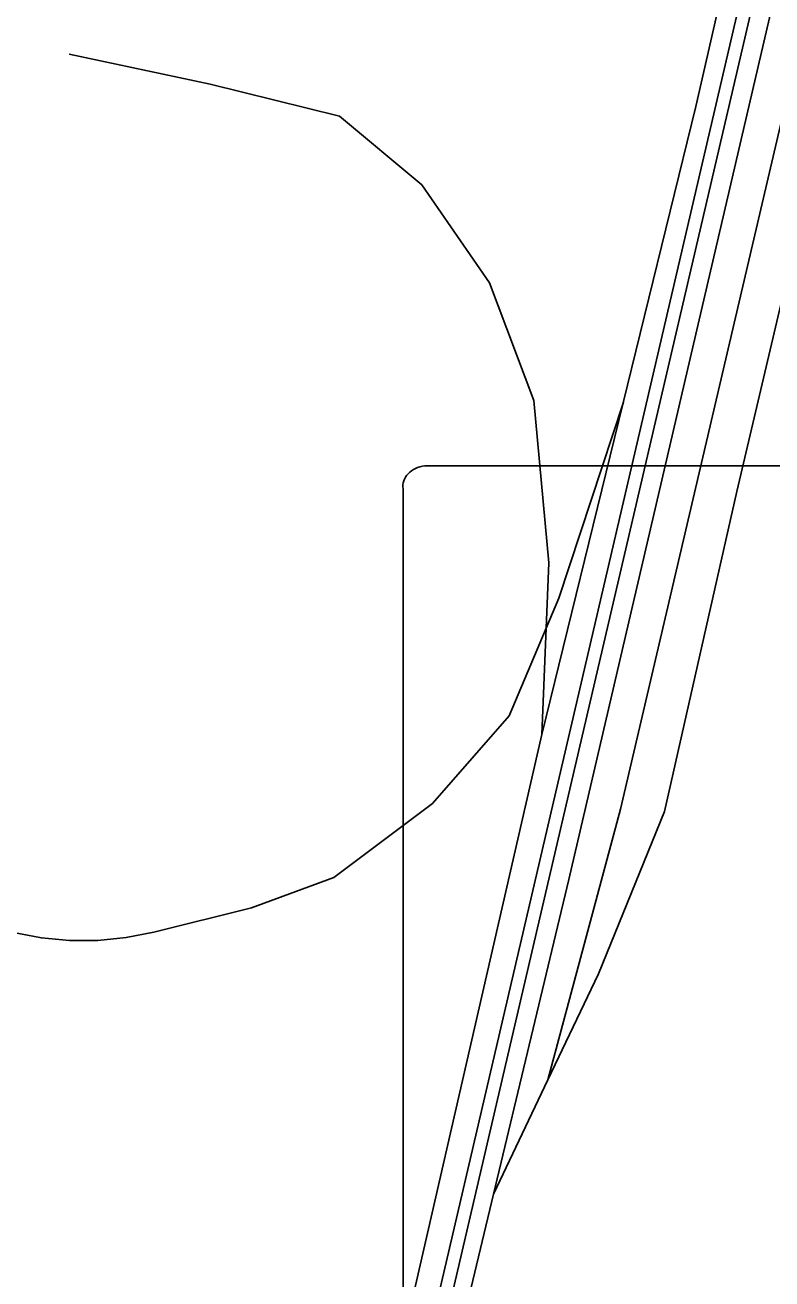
# Model space of a CAD drawing. Extents: x 0 to 34, y 0 to 22.
# Drawn here: x 7.5558 to 7.6677, y 15.8189 to 16.0069 of the extents above; entities that cross this region are included whole.
import ezdxf

# ---------------------------------------------------------------- set-up
doc = ezdxf.new("R2010")
doc.units = 0
doc.layers.add('GM_X_Rail_Line', color=7, linetype='Continuous')
doc.layers.add('GM_X_State_Shield', color=7, linetype='Continuous')

msp = doc.modelspace()

# ---------------------------------------------------------------- linework, layer by layer
at = {"layer": 'GM_X_Rail_Line'}
msp.add_line((7.62598, 15.83159), (7.63414, 15.84875), dxfattribs=at)
for points in [[(7.86983, 16.8823), (7.8621, 16.84879), (7.84032, 16.75138), (7.63728, 15.8788), (7.62598, 15.83159)], [(7.63414, 15.84875), (7.64172, 15.86467), (7.65158, 15.889), (7.66243, 15.937), (7.86432, 16.79585), (7.86695, 16.81361), (7.86695, 16.83038), (7.86743, 16.84582)], [(7.86743, 16.84582), (7.85709, 16.79191), (7.81237, 16.60547), (7.74135, 16.30165), (7.645, 15.88933), (7.63414, 15.84875)], [(7.6046, 15.76018), (7.60782, 15.78403), (7.61374, 15.81553), (7.63323, 15.90053), (7.65631, 15.99473), (7.69198, 16.15097), (7.72676, 16.30079), (7.79215, 16.58118), (7.81898, 16.70255), (7.83715, 16.77886), (7.84856, 16.81093)], [(7.35275, 15.13243), (7.36481, 15.14523), (7.37993, 15.16237), (7.39167, 15.17643), (7.40553, 15.19346), (7.4161, 15.20795), (7.42763, 15.22424), (7.43958, 15.24201), (7.45217, 15.2621), (7.46306, 15.28061), (7.47554, 15.30399), (7.48443, 15.32218), (7.4949, 15.34502), (7.504, 15.36681), (7.51246, 15.38934), (7.51849, 15.40679), (7.52483, 15.4271), (7.53053, 15.44684), (7.54662, 15.51372), (7.56718, 15.60044), (7.61425, 15.8014), (7.73459, 16.31823), (7.78069, 16.52257)], [(7.35413, 15.13111), (7.36623, 15.14395), (7.38139, 15.16113), (7.39315, 15.17522), (7.40705, 15.1923), (7.41766, 15.20684), (7.42921, 15.22316), (7.44119, 15.24097), (7.45381, 15.26112), (7.46474, 15.27968), (7.47725, 15.30312), (7.48616, 15.32136), (7.49666, 15.34426), (7.50578, 15.36611), (7.51426, 15.38869), (7.52031, 15.4062), (7.52667, 15.42655), (7.53239, 15.44635), (7.54848, 15.51328), (7.56904, 15.60001), (7.61612, 15.80096), (7.73646, 16.3178), (7.78255, 16.52214)], [(7.63323, 15.90053), (7.63387, 15.9165), (7.63426, 15.92628), (7.63203, 15.95062), (7.6254, 15.96825), (7.61522, 15.98296), (7.60291, 15.99329), (7.58352, 15.99808), (7.56239, 16.00258)], [(7.55406, 15.87083), (7.55823, 15.87003), (7.56246, 15.86964), (7.5667, 15.86965), (7.57092, 15.87008), (7.57508, 15.87091), (7.58972, 15.87456), (7.60205, 15.87909), (7.61685, 15.89018), (7.62835, 15.90334), (7.63387, 15.9165), (7.63575, 15.92101), (7.64545, 15.9504)], [(7.62598, 15.83159), (7.61838, 15.79987), (7.60951, 15.77277)]]:
    msp.add_lwpolyline(points, dxfattribs=at)
at = {"layer": 'GM_X_State_Shield'}
for p, q in [((7.71222, 15.94081), (7.6157, 15.94081)), ((7.61245, 15.93737), (7.61245, 15.73725))]:
    msp.add_line(p, q, dxfattribs=at)
msp.add_ellipse((7.61623, 15.9378), major_axis=(0.00382, 0), ratio=0.8, start_param=1.712693, end_param=3.28349, dxfattribs=at)

doc.saveas('drawing.dxf')
